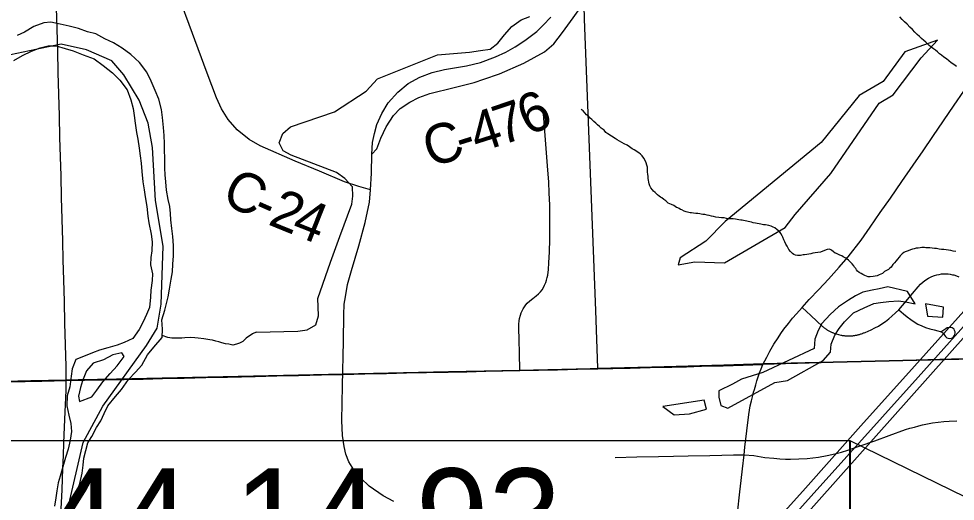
# Model space of a CAD drawing. Extents: x -6.1 to 38, y -7.7 to 22.
# Drawn here: x 4.259 to 5.6, y 19.227 to 19.918 of the extents above; entities that cross this region are included whole.
import ezdxf

# ---------------------------------------------------------------- set-up
doc = ezdxf.new("R2010")
doc.units = 0
for name, color, linetype in [('GM_X_City_Street', 7, 'Continuous'), ('GM_X_Corporation', 7, 'Continuous'), ('GM_X_County_Road', 7, 'Continuous'), ('GM_X_County_Road_Text', 7, 'Continuous'), ('GM_X_Major_River', 7, 'Continuous'), ('GM_X_Minor_Lake', 7, 'Continuous'), ('GM_X_Minor_River', 7, 'Continuous'), ('GM_X_State_Route', 7, 'Continuous'), ('GM_X_Township_Road', 7, 'Continuous'), ('GM_X_US_Route', 7, 'Continuous'), ('SH_Text', 7, 'Continuous')]:
    doc.layers.add(name, color=color, linetype=linetype)

msp = doc.modelspace()

# ---------------------------------------------------------------- linework, layer by layer
at = {"layer": 'GM_X_City_Street'}
for points in [[(5.3805, 19.5049), (5.3928, 19.4935), (5.4095, 19.4778), (5.4103, 19.4772), (5.4111, 19.4766), (5.4119, 19.476), (5.4127, 19.4754), (5.4136, 19.4748), (5.4144, 19.4742), (5.4152, 19.4736), (5.4161, 19.4731), (5.4169, 19.4726), (5.4178, 19.472), (5.4187, 19.4715), (5.4196, 19.4711), (5.4205, 19.4706), (5.4214, 19.4701), (5.4223, 19.4697), (5.4232, 19.4693), (5.4241, 19.4689), (5.4251, 19.4685), (5.426, 19.4681), (5.4357, 19.4653), (5.4367, 19.4651), (5.4377, 19.465), (5.4387, 19.4648), (5.4397, 19.4647), (5.4407, 19.4646), (5.4417, 19.4644), (5.4427, 19.4644), (5.4437, 19.4643), (5.4518, 19.4644), (5.4528, 19.4645), (5.4538, 19.4646), (5.4548, 19.4648), (5.4558, 19.4649), (5.4568, 19.4651), (5.4578, 19.4653), (5.4588, 19.4655), (5.4597, 19.4657), (5.4607, 19.4659), (5.4617, 19.4662), (5.4627, 19.4664), (5.4637, 19.4667), (5.4646, 19.467), (5.4656, 19.4673), (5.4666, 19.4677), (5.4675, 19.468), (5.4684, 19.4684), (5.4694, 19.4688), (5.4704, 19.4692), (5.479, 19.473), (5.4844, 19.4756), (5.4896, 19.4784), (5.4947, 19.4815), (5.4996, 19.4849), (5.5043, 19.4885), (5.5088, 19.4923), (5.5142, 19.4972), (5.5186, 19.5015), (5.5291, 19.5141), (5.5382, 19.5248), (5.5465, 19.5343), (5.55, 19.5382), (5.5538, 19.5417), (5.5576, 19.5447), (5.5614, 19.547), (5.566, 19.5493), (5.5697, 19.5507), (5.5731, 19.5516), (5.5764, 19.5523), (5.5797, 19.5529), (5.5832, 19.5531), (5.5865, 19.5532), (5.5895, 19.553), (5.5925, 19.5525), (5.5958, 19.5519), (5.5974, 19.5515), (5.599, 19.551), (5.6045, 19.5489)], [(5.5186, 19.5015), (5.5255, 19.4959), (5.5309, 19.4914), (5.5361, 19.4875), (5.5408, 19.4844), (5.5461, 19.4812), (5.5515, 19.4787), (5.557, 19.4764), (5.5631, 19.4744), (5.5692, 19.4728), (5.5744, 19.4716), (5.5781, 19.4707), (5.5794, 19.4703), (5.5805, 19.4696), (5.5816, 19.4687), (5.5826, 19.4676), (5.584, 19.4653), (5.5856, 19.4633), (5.5873, 19.4617), (5.5893, 19.4608), (5.5919, 19.4606), (5.5939, 19.461), (5.5954, 19.4616), (5.5972, 19.4628), (5.5981, 19.4642), (5.599, 19.466), (5.5993, 19.4681), (5.5992, 19.47), (5.5986, 19.4722), (5.5978, 19.4737), (5.5968, 19.4748), (5.5953, 19.4758), (5.5931, 19.4764), (5.588, 19.4758), (5.5859, 19.4744), (5.5803, 19.4703)]]:
    msp.add_lwpolyline(points, dxfattribs=at)
at = {"layer": 'GM_X_Corporation'}
for points in [[(4.2209, 19.3984), (4.2765, 19.3997), (4.327, 19.4009), (4.3444, 19.4012), (4.3991, 19.4021), (4.5955, 19.4067), (4.8741, 19.4127), (4.9761, 19.4149), (5.0773, 19.4172), (5.1301, 19.4186), (5.1828, 19.42), (5.2682, 19.4224), (5.3246, 19.424), (6.105, 19.4429), (6.3475, 19.4526), (6.9731, 19.4727), (6.9933, 19.4733), (6.9774, 20.1931), (6.9766, 20.2418), (6.9756, 20.3051), (6.9744, 20.3805), (6.9663, 20.9), (2.1, 20.9)], [(7.1472, 20.9), (4.3765, 20.9), (4.3768, 20.891), (4.289, 20.8896), (4.2898, 20.857), (4.3833, 20.8585), (4.3878, 20.7069), (4.8179, 20.7161), (4.8372, 20.239), (4.79, 20.2376), (4.7933, 20.1429), (4.9698, 20.1482), (5.0626, 20.151), (5.0661, 20.0183), (5.0687, 19.9176), (5.0846, 19.5007), (5.0878, 19.4182), (5.1452, 19.4196), (5.3242, 19.4238), (5.3564, 19.4247), (5.6963, 19.4344)], [(4.309, 19.1279), (4.3515, 19.3116), (4.3798, 19.3635), (4.4422, 19.4503), (4.4574, 19.4752), (4.463, 19.5096), (4.4662, 19.5928), (4.4552, 19.6582), (4.4505, 19.7342), (4.4443, 19.7688), (4.4317, 19.8018), (4.4097, 19.8379), (4.3925, 19.8583), (4.3563, 19.8741), (4.3202, 19.8819), (4.2291, 19.8631)], [(4.309, 19.1279), (4.3515, 19.3116), (4.3798, 19.3635), (4.4422, 19.4503), (4.4574, 19.4752), (4.463, 19.5096), (4.4662, 19.5928), (4.4552, 19.6582), (4.4505, 19.7342), (4.4443, 19.7688), (4.4317, 19.8018), (4.4097, 19.8379), (4.3925, 19.8583), (4.3563, 19.8741), (4.3202, 19.8819), (4.2291, 19.8631)], [(7.0382, 16.8882), (6.9935, 19.4605), (6.9933, 19.4733), (6.9731, 19.4727), (6.3475, 19.4526), (6.105, 19.4429), (5.3246, 19.424), (5.2682, 19.4224), (5.1828, 19.42), (5.1301, 19.4186), (5.0773, 19.4172), (4.9761, 19.4149), (4.8741, 19.4127), (4.5955, 19.4067), (4.3991, 19.4021), (4.3444, 19.4012), (4.327, 19.4009), (4.2765, 19.3997), (4.2209, 19.3984)]]:
    msp.add_lwpolyline(points, dxfattribs=at)
at = {"layer": 'GM_X_County_Road'}
for points in [[(4.7628, 19.6733), (4.7462, 19.6781), (4.7255, 19.685), (4.6896, 19.7001), (4.6547, 19.7145), (4.6048, 19.7365), (4.5891, 19.7455), (4.5717, 19.7592), (4.5589, 19.7742), (4.5497, 19.7893), (4.5423, 19.8051), (4.5289, 19.8407), (4.503, 19.91), (4.4923, 19.9396), (4.4879, 19.9502), (4.4835, 19.958), (4.4695, 19.9737), (4.4607, 19.9793), (4.4497, 19.9839), (4.438, 19.9888), (4.4254, 19.9945), (4.4144, 20.0014), (4.4081, 20.0056)], [(4.9249, 19.8319), (4.9474, 19.8394), (4.9821, 19.8549), (5.0119, 19.871), (5.0251, 19.8826), (5.0377, 19.8985), (5.0528, 19.9199), (5.0678, 19.9414), (5.0848, 19.9658), (5.1024, 19.9905), (5.1061, 19.9982)], [(4.3274, 19.4002), (4.3271, 19.4204), (4.3263, 19.4515), (4.3255, 19.4825), (4.3246, 19.5136), (4.3238, 19.5446), (4.323, 19.5725), (4.3223, 19.6004), (4.3215, 19.6314), (4.3206, 19.6625), (4.3198, 19.6935), (4.3191, 19.7209), (4.3183, 19.7483), (4.3175, 19.7794), (4.3167, 19.8104), (4.3159, 19.8415), (4.3151, 19.8725), (4.3142, 19.9036), (4.3134, 19.9347)], [(4.7647, 19.7246), (4.7718, 19.7319), (4.7774, 19.7472), (4.785, 19.7636), (4.7957, 19.7799), (4.8051, 19.7898), (4.8191, 19.799), (4.8319, 19.8055), (4.8478, 19.8113), (4.8826, 19.8199), (4.9109, 19.8273), (4.9249, 19.8319)], [(5.3243, 19.4231), (5.3297, 19.4339), (5.3344, 19.4424), (5.34, 19.4523), (5.346, 19.4617), (5.3499, 19.4675), (5.3544, 19.4739), (5.3607, 19.4822), (5.3667, 19.4896), (5.3723, 19.496), (5.3805, 19.5049), (5.3905, 19.5164), (5.4042, 19.5309), (5.418, 19.5454), (5.4335, 19.5626), (5.4463, 19.5774), (5.4647, 19.6013), (5.4777, 19.6199), (5.4922, 19.6408), (5.5067, 19.6617), (5.5231, 19.6852), (5.5394, 19.7087), (5.5535, 19.7293), (5.5676, 19.75), (5.5828, 19.7724), (5.5981, 19.7947), (5.6117, 19.8146)], [(5.0881, 19.4171), (5.1097, 19.4176), (5.1344, 19.4181), (5.163, 19.4188), (5.194, 19.4196), (5.2151, 19.4201), (5.2362, 19.4207), (5.2673, 19.4215), (5.2958, 19.4223), (5.3243, 19.4231)], [(5.2881, 19.2103), (5.2914, 19.2408), (5.2931, 19.2572), (5.2949, 19.2737), (5.2973, 19.2937), (5.2986, 19.3047), (5.3014, 19.3282), (5.3041, 19.3516), (5.305, 19.3578), (5.3061, 19.3639), (5.3079, 19.3712), (5.3098, 19.379), (5.311, 19.3835), (5.3122, 19.3877), (5.314, 19.394), (5.3157, 19.3999), (5.3176, 19.4057), (5.3196, 19.4115), (5.3219, 19.4173), (5.3243, 19.4231)], [(4.3274, 19.4002), (4.3532, 19.4008), (4.379, 19.4013), (4.41, 19.402), (4.4375, 19.4025), (4.465, 19.4031), (4.4961, 19.4038), (4.5272, 19.4046), (4.5582, 19.4053), (4.578, 19.4058), (4.5977, 19.4062), (4.6287, 19.4069), (4.6598, 19.4077), (4.6761, 19.408), (4.6924, 19.4084), (4.7235, 19.4091), (4.7546, 19.4098), (4.7856, 19.4105), (4.8141, 19.4112), (4.8427, 19.4118), (4.8737, 19.4124), (4.9007, 19.413), (4.9277, 19.4135), (4.9521, 19.4141), (4.9765, 19.4147), (5.0033, 19.4153), (5.0301, 19.4158), (5.0591, 19.4164), (5.0881, 19.4171)], [(3.7768, 19.3884), (3.8024, 19.389), (3.8281, 19.3895), (3.8592, 19.3902), (3.8902, 19.3908), (3.9074, 19.3912), (3.9245, 19.3915), (3.9556, 19.3922), (3.9866, 19.3928), (4.0051, 19.3932), (4.0235, 19.3936), (4.0546, 19.3942), (4.0778, 19.3947), (4.101, 19.3952), (4.1236, 19.3957), (4.1463, 19.3961), (4.1721, 19.3967), (4.1978, 19.3973), (4.2214, 19.3979), (4.245, 19.3984), (4.2686, 19.3989), (4.2923, 19.3995), (4.3098, 19.3998), (4.3274, 19.4002)], [(4.3201, 19.2168), (4.3213, 19.2439), (4.3225, 19.2749), (4.3232, 19.2931), (4.3239, 19.3112), (4.3248, 19.3333), (4.3258, 19.3555), (4.327, 19.3861), (4.3274, 19.4002)]]:
    msp.add_lwpolyline(points, dxfattribs=at)
at = {"layer": 'GM_X_Major_River'}
for points in [[(4.3337, 19.2146), (4.339, 19.2275), (4.3427, 19.2419), (4.3465, 19.2529), (4.3502, 19.2677), (4.3517, 19.279), (4.3525, 19.2893), (4.3551, 19.3003), (4.3581, 19.3109), (4.3641, 19.3204), (4.3705, 19.3329), (4.3769, 19.3424), (4.3815, 19.353), (4.3867, 19.364), (4.398, 19.3773), (4.4063, 19.3875), (4.4165, 19.4016), (4.4263, 19.4122), (4.4354, 19.4221), (4.4437, 19.4369), (4.4524, 19.4483), (4.4644, 19.4619), (4.4648, 19.4741), (4.464, 19.4873), (4.4685, 19.501), (4.4708, 19.5105), (4.473, 19.5203), (4.4749, 19.5313), (4.4775, 19.5457), (4.4794, 19.556), (4.4797, 19.567), (4.4808, 19.5791), (4.4808, 19.5939), (4.4796, 19.6068), (4.4785, 19.6181), (4.477, 19.6303), (4.4766, 19.6397), (4.4754, 19.6496), (4.4731, 19.6594), (4.4708, 19.6727), (4.47, 19.6848), (4.4689, 19.6947), (4.4685, 19.7045), (4.4685, 19.7193), (4.4681, 19.7295), (4.468, 19.7398), (4.4676, 19.7512), (4.4665, 19.7629), (4.4649, 19.7769), (4.4634, 19.7883), (4.4596, 19.8031), (4.4547, 19.8159), (4.449, 19.8288), (4.4425, 19.8417), (4.4319, 19.8557), (4.4198, 19.8671), (4.4073, 19.8765), (4.3948, 19.8837), (4.3823, 19.8897), (4.3698, 19.8969), (4.3577, 19.8999), (4.3449, 19.9044), (4.3316, 19.9078), (4.3188, 19.9108), (4.3051, 19.9135), (4.2953, 19.9127), (4.281, 19.9073), (4.2677, 19.899), (4.2572, 19.8944)], [(4.2523, 19.8584), (4.2648, 19.866), (4.2776, 19.8721), (4.2901, 19.8767), (4.3014, 19.8797), (4.3128, 19.8794), (4.3256, 19.876), (4.3374, 19.8726), (4.3517, 19.8669), (4.3672, 19.8609), (4.3801, 19.8514), (4.3934, 19.8408), (4.404, 19.8303), (4.4146, 19.8166), (4.4199, 19.8022), (4.423, 19.7897), (4.4245, 19.7799), (4.426, 19.7689), (4.4276, 19.7556), (4.4295, 19.7462), (4.4318, 19.7329), (4.4333, 19.7219), (4.4344, 19.7117), (4.4356, 19.6999), (4.4371, 19.6848), (4.4387, 19.6734), (4.4402, 19.6635), (4.4425, 19.6495), (4.444, 19.6359), (4.4456, 19.626), (4.4486, 19.6101), (4.4502, 19.5991), (4.4498, 19.5862), (4.4483, 19.5764), (4.448, 19.5658), (4.4506, 19.5533), (4.4503, 19.5438), (4.4484, 19.5297), (4.4477, 19.5195), (4.4466, 19.5047), (4.4421, 19.4949), (4.4375, 19.4842), (4.4315, 19.4736), (4.4228, 19.4603), (4.41, 19.4546), (4.4002, 19.4508), (4.3869, 19.447), (4.3749, 19.4439), (4.365, 19.4401), (4.3518, 19.4348), (4.3412, 19.4302), (4.3356, 19.417), (4.3345, 19.4067), (4.3326, 19.3912), (4.3285, 19.3783), (4.3281, 19.3639), (4.3308, 19.3506), (4.3338, 19.3389), (4.335, 19.3275), (4.3331, 19.315), (4.3301, 19.3021), (4.3264, 19.29), (4.3226, 19.2767), (4.3185, 19.2634), (4.3159, 19.2536), (4.314, 19.2422), (4.3125, 19.2323), (4.3103, 19.2206)], [(4.41, 19.4349), (4.4066, 19.4398), (4.3941, 19.4372), (4.3806, 19.4299), (4.3658, 19.4251), (4.3564, 19.4144), (4.3507, 19.3999), (4.3477, 19.3904), (4.3447, 19.3779)], [(4.3447, 19.3779), (4.3464, 19.3704), (4.364, 19.3772), (4.3712, 19.3867), (4.3795, 19.3985), (4.39, 19.4102), (4.4002, 19.4216), (4.41, 19.4349)]]:
    msp.add_lwpolyline(points, dxfattribs=at)
at = {"layer": 'GM_X_Minor_Lake'}
for points in [[(5.2031, 19.5659), (5.2269, 19.5702), (5.2693, 19.5691), (5.3561, 19.6194), (5.3704, 19.6381), (5.4216, 19.6967), (5.4905, 19.7974), (5.5109, 19.8096), (5.5508, 19.8625), (5.5741, 19.8876)], [(5.5741, 19.8876), (5.5273, 19.8708), (5.4964, 19.8286), (5.462, 19.8087), (5.4078, 19.7414), (5.2705, 19.628), (5.2426, 19.5998), (5.206, 19.5762), (5.2031, 19.5659)], [(5.4539, 19.4971), (5.469, 19.5043), (5.483, 19.5104), (5.4928, 19.5123), (5.5045, 19.5135), (5.5182, 19.5143), (5.5284, 19.5132), (5.542, 19.5102), (5.5311, 19.5278), (5.5033, 19.5344), (5.4908, 19.5317), (5.4806, 19.5298), (5.4674, 19.5267), (5.4568, 19.5214), (5.4466, 19.5156), (5.4327, 19.5057), (5.4206, 19.4947), (5.4085, 19.4818), (5.4033, 19.4719), (5.3988, 19.4597), (5.3977, 19.4461), (5.3244, 19.4117), (5.2935, 19.4022), (5.2806, 19.3953), (5.2613, 19.3855)], [(5.5572, 19.5102), (5.5599, 19.4924), (5.5818, 19.4909)], [(5.5818, 19.4909), (5.5829, 19.5053), (5.5572, 19.5102)], [(5.2613, 19.3855), (5.261, 19.3763), (5.2641, 19.3645), (5.2739, 19.3607), (5.3412, 19.3977), (5.3597, 19.4004), (5.4107, 19.429), (5.4208, 19.4408), (5.4219, 19.4522), (5.4272, 19.4655), (5.4336, 19.475), (5.4411, 19.4845), (5.4539, 19.4971)], [(5.2437, 19.3595), (5.2402, 19.372), (5.1812, 19.3632)], [(5.1812, 19.3632), (5.1975, 19.3514), (5.2191, 19.3526), (5.2437, 19.3595)]]:
    msp.add_lwpolyline(points, dxfattribs=at)
at = {"layer": 'GM_X_Minor_River'}
for points in [[(4.5993, 19.4695), (4.6587, 19.4708), (4.6723, 19.4727), (4.6843, 19.4799), (4.6885, 19.4928), (4.6876, 19.5057), (4.6872, 19.5179), (4.7055, 19.5696), (4.7186, 19.6068), (4.7358, 19.6528), (4.7373, 19.6645), (4.7369, 19.6778), (4.7258, 19.6896), (4.7141, 19.6983), (4.6493, 19.7232), (4.6375, 19.7292), (4.6321, 19.7406), (4.6374, 19.7539), (4.6483, 19.7638), (4.7114, 19.7852), (4.7567, 19.8149), (4.7725, 19.8324), (4.8587, 19.8668), (4.9045, 19.8707), (4.92, 19.873), (4.934, 19.8749), (4.9449, 19.8833), (4.9543, 19.8955), (4.9649, 19.9073), (4.9785, 19.9168), (4.9909, 19.9218)], [(5.6011, 19.8498), (5.5973, 19.8528), (5.5938, 19.8554), (5.5904, 19.8583), (5.5869, 19.8609), (5.5834, 19.8635), (5.58, 19.8661), (5.5769, 19.8684), (5.5742, 19.871), (5.5711, 19.8732), (5.5684, 19.8754), (5.5646, 19.878), (5.5622, 19.8803), (5.5599, 19.8825), (5.5576, 19.8848), (5.5545, 19.8874), (5.5514, 19.89), (5.5483, 19.893), (5.5452, 19.8959), (5.5418, 19.8993), (5.5383, 19.903), (5.5344, 19.9064), (5.5309, 19.9105), (5.5267, 19.9139), (5.5236, 19.9172), (5.5201, 19.921)], [(5.2182, 19.0197), (5.9604, 19.8537)], [(5.1625, 19.6792), (5.1617, 19.6818), (5.1609, 19.6845), (5.1604, 19.6871), (5.16, 19.6898), (5.16, 19.6932), (5.1595, 19.6955), (5.1591, 19.6993), (5.1591, 19.7012), (5.159, 19.7031), (5.159, 19.7057), (5.1582, 19.7088), (5.1573, 19.7122), (5.1558, 19.7156), (5.1538, 19.7189), (5.1515, 19.7219), (5.1491, 19.7246), (5.1468, 19.7264), (5.1445, 19.7279), (5.1422, 19.7294), (5.1399, 19.7309), (5.1372, 19.7323), (5.1334, 19.7349), (5.1299, 19.7372), (5.1257, 19.7394), (5.1226, 19.7412), (5.1192, 19.743), (5.1157, 19.7449), (5.1127, 19.7467), (5.1023, 19.7534), (5.0996, 19.7556), (5.0969, 19.759), (5.093, 19.7616), (5.0903, 19.7642), (5.0876, 19.7664), (5.0853, 19.7687), (5.0822, 19.7713), (5.0795, 19.7739), (5.0772, 19.7761), (5.0745, 19.7787), (5.0718, 19.781), (5.0695, 19.7836), (5.0671, 19.7866), (5.0644, 19.7885), (5.0644, 19.7885)], [(5.4343, 19.5799), (5.4324, 19.581), (5.4297, 19.5821), (5.4278, 19.5828), (5.4251, 19.5846), (5.4224, 19.5869), (5.4194, 19.5883), (5.4163, 19.5879), (5.4126, 19.5863), (5.4065, 19.5843), (5.3989, 19.5834), (5.3955, 19.5826), (5.3929, 19.5818), (5.3899, 19.5813), (5.3872, 19.5809), (5.3838, 19.5805), (5.3819, 19.5804), (5.38, 19.58), (5.3781, 19.5796), (5.3736, 19.5795), (5.3709, 19.5799), (5.3686, 19.5806), (5.3667, 19.5821), (5.364, 19.5851), (5.3616, 19.5881), (5.3605, 19.5899), (5.3589, 19.5926), (5.3573, 19.5956), (5.3557, 19.599), (5.3542, 19.602), (5.3526, 19.6058), (5.3518, 19.6077), (5.3498, 19.611), (5.3479, 19.6137), (5.3448, 19.6163), (5.3413, 19.6189), (5.339, 19.62), (5.3363, 19.6215), (5.3329, 19.6222), (5.3302, 19.6229), (5.328, 19.6232), (5.3249, 19.6235), (5.3215, 19.6242), (5.3135, 19.6256), (5.3104, 19.6263), (5.3081, 19.627), (5.3055, 19.6277), (5.3032, 19.6281), (5.3013, 19.6284), (5.299, 19.6288), (5.2967, 19.6295), (5.2944, 19.6298), (5.2925, 19.6298), (5.2898, 19.6305), (5.2876, 19.6308), (5.2849, 19.6312), (5.2818, 19.6319), (5.2777, 19.6318), (5.2746, 19.6321), (5.2723, 19.6325), (5.2689, 19.6332), (5.2651, 19.6335), (5.2613, 19.6338), (5.2571, 19.6345), (5.2537, 19.6352), (5.2506, 19.6359), (5.2472, 19.6366), (5.2445, 19.6373), (5.2411, 19.638), (5.2384, 19.6383), (5.2361, 19.6387), (5.2339, 19.639), (5.2312, 19.6393), (5.2285, 19.6397), (5.2251, 19.64), (5.2221, 19.6403), (5.2202, 19.6407), (5.2182, 19.641), (5.2163, 19.6414), (5.2144, 19.6421), (5.2118, 19.6428), (5.2083, 19.6446), (5.2064, 19.6454), (5.2045, 19.6465), (5.2026, 19.6476), (5.2006, 19.6483), (5.1987, 19.6494), (5.1968, 19.6509), (5.1934, 19.6523), (5.1888, 19.6545), (5.1853, 19.6575), (5.1826, 19.6598), (5.1795, 19.662), (5.1776, 19.6631), (5.1757, 19.6642), (5.1734, 19.6661), (5.1699, 19.6694), (5.1679, 19.6713), (5.1664, 19.6732), (5.1641, 19.6765), (5.1625, 19.6792)], [(5.6002, 19.5851), (5.5964, 19.5858), (5.5933, 19.5865), (5.5899, 19.5872), (5.5865, 19.5875), (5.5831, 19.5879), (5.58, 19.5882), (5.5766, 19.5885), (5.5728, 19.5892), (5.5697, 19.5895), (5.5667, 19.5898), (5.5633, 19.5902), (5.5602, 19.5905), (5.5576, 19.5904), (5.5557, 19.5908), (5.5515, 19.5907), (5.5492, 19.5903), (5.5466, 19.5899), (5.5435, 19.5898), (5.5409, 19.589), (5.5386, 19.5886), (5.5367, 19.5882), (5.5307, 19.5858), (5.528, 19.5846), (5.5262, 19.5838), (5.5235, 19.5818), (5.5206, 19.5787), (5.5191, 19.5768), (5.5168, 19.5741), (5.515, 19.5718), (5.5127, 19.5691), (5.5101, 19.5664), (5.5079, 19.5629), (5.5061, 19.561), (5.5042, 19.5591), (5.5004, 19.5575), (5.4982, 19.5563), (5.4952, 19.5536), (5.4907, 19.5516), (5.488, 19.5504), (5.4823, 19.5492), (5.4778, 19.5487), (5.4748, 19.5486), (5.4702, 19.5508), (5.4675, 19.5523), (5.4648, 19.5534), (5.4621, 19.5549), (5.4598, 19.5571), (5.4582, 19.559), (5.4571, 19.5609), (5.4555, 19.5627), (5.4543, 19.5646), (5.452, 19.5672), (5.4497, 19.5699), (5.4466, 19.5729), (5.4447, 19.5743), (5.4428, 19.5755), (5.4393, 19.5773), (5.437, 19.5788), (5.4343, 19.5799)], [(4.5993, 19.4695), (4.5938, 19.467), (4.5847, 19.4609), (4.5802, 19.4563), (4.5753, 19.454), (4.5708, 19.4525), (4.5659, 19.4509), (4.5598, 19.4524), (4.5553, 19.4528), (4.55, 19.4543), (4.5455, 19.4558), (4.5413, 19.4569), (4.5368, 19.458), (4.5326, 19.4584), (4.5243, 19.4602), (4.516, 19.461), (4.5111, 19.4617), (4.5054, 19.462), (4.4971, 19.4616), (4.4926, 19.4612), (4.4873, 19.4612), (4.4827, 19.4608), (4.4782, 19.4612), (4.4729, 19.4619), (4.4645, 19.4648)]]:
    msp.add_lwpolyline(points, dxfattribs=at)
at = {"layer": 'GM_X_State_Route'}
for points in [[(4.7647, 19.7246), (4.7657, 19.7411), (4.7682, 19.7541), (4.772, 19.7671), (4.7789, 19.7828), (4.7881, 19.7979), (4.8017, 19.8132), (4.8168, 19.8256), (4.8334, 19.8348), (4.8508, 19.8413), (4.8686, 19.8457), (4.9002, 19.8509), (4.9199, 19.8558), (4.9417, 19.8641), (4.9562, 19.8704), (4.9696, 19.878), (4.9836, 19.8872), (5.0006, 19.9002), (5.01, 19.909), (5.0207, 19.9205)], [(4.7959, 19.2269), (4.7806, 19.2354), (4.761, 19.2491), (4.7487, 19.2603), (4.7388, 19.2723), (4.7318, 19.2839), (4.7272, 19.295), (4.7248, 19.3057), (4.7226, 19.3215), (4.7219, 19.3433), (4.7226, 19.3929), (4.7239, 19.4566), (4.7245, 19.4944), (4.7252, 19.5096), (4.7267, 19.5203), (4.73, 19.5377), (4.7357, 19.5581), (4.7459, 19.593), (4.7549, 19.6268), (4.7614, 19.6556), (4.7628, 19.6733), (4.764, 19.6971), (4.7647, 19.7246)]]:
    msp.add_lwpolyline(points, dxfattribs=at)
at = {"layer": 'GM_X_Township_Road'}
for points in [[(4.9765, 19.4147), (4.9759, 19.4402), (4.9754, 19.458), (4.975, 19.4757), (4.9751, 19.481), (4.9756, 19.486), (4.9761, 19.4892), (4.9774, 19.494), (4.9785, 19.4971), (4.9798, 19.5002), (4.9814, 19.5031), (4.9831, 19.5059), (4.985, 19.5086), (4.9871, 19.5111), (4.9905, 19.5143), (4.9948, 19.5178), (4.9997, 19.5217), (5.0031, 19.5244), (5.0059, 19.5274), (5.0082, 19.5303), (5.0103, 19.5336), (5.0119, 19.5369), (5.0136, 19.5409), (5.0147, 19.544), (5.0157, 19.548), (5.0164, 19.5513), (5.0173, 19.5592), (5.0181, 19.5691), (5.0187, 19.5844), (5.0192, 19.6024), (5.0195, 19.6189), (5.0193, 19.6355), (5.0192, 19.652), (5.0186, 19.6686), (5.0178, 19.6851), (5.0166, 19.7016), (5.0141, 19.7325), (5.0122, 19.7574), (5.0102, 19.7823)], [(5.2973, 19.2937), (5.3113, 19.2928), (5.3272, 19.2903), (5.3398, 19.2892), (5.3487, 19.2884), (5.3564, 19.2877), (5.364, 19.2879), (5.3875, 19.2888), (5.3956, 19.2894), (5.4038, 19.2908), (5.4164, 19.293), (5.4273, 19.2953), (5.4366, 19.2979), (5.4456, 19.3006), (5.4523, 19.3029), (5.4636, 19.3066), (5.4843, 19.314), (5.5051, 19.3214), (5.5282, 19.33), (5.5345, 19.3319), (5.541, 19.3334), (5.5475, 19.3355), (5.5529, 19.3369), (5.5596, 19.3385), (5.5668, 19.3398), (5.5751, 19.3408), (5.583, 19.3416), (5.591, 19.3422), (5.602, 19.3424)], [(5.1129, 19.2903), (5.144, 19.2909), (5.175, 19.2915), (5.1963, 19.292), (5.2175, 19.2924), (5.2485, 19.2931), (5.2654, 19.2934), (5.2822, 19.2938), (5.2973, 19.2937)]]:
    msp.add_lwpolyline(points, dxfattribs=at)
at = {"layer": 'GM_X_US_Route'}
for points in [[(5.0318, 18.887), (5.0344, 18.8932), (5.0406, 18.8999), (5.0609, 18.9132), (5.087, 18.9323), (5.1171, 18.9566), (5.1399, 18.9775), (5.1825, 19.0203), (5.2172, 19.0593), (5.2455, 19.0906), (5.3851, 19.2461), (5.4646, 19.3356), (5.541, 19.4207), (5.6998, 19.5975), (5.7877, 19.6958), (5.877, 19.7951)], [(5.221, 19.0422), (5.245, 19.0693), (5.3934, 19.2348), (5.5463, 19.4053), (5.689, 19.5645), (5.8332, 19.7254), (5.8829, 19.7808)]]:
    msp.add_lwpolyline(points, dxfattribs=at)
at = {"layer": 'SH_Text'}
for points in [[(3.6163, 19.3143), (5.4491, 19.3143), (5.4491, 18.6498), (3.6163, 18.6498)], [(5.4488, 19.3143), (6.6245, 18.7397), (5.4491, 18.6498)]]:
    msp.add_lwpolyline(points, close=True, dxfattribs=at)

# ---------------------------------------------------------------- texts
at = {"layer": 'GM_X_County_Road_Text'}
for s, rotation, p in [('6', 23.8831, (4.9883, 19.7501)), ('7', 18.4936, (4.9496, 19.7368)), ('4', 17.6756, (4.9154, 19.7259)), ('C', 17.3636, (4.8483, 19.7049)), ('-', 17.4228, (4.8929, 19.7189)), ('C', 333.4524, (4.547, 19.6566)), ('2', 337.8071, (4.6144, 19.6244)), ('-', 336.1773, (4.5914, 19.6345)), ('4', 338.3655, (4.6473, 19.6109))]:
    msp.add_text(s, height=0.0568, rotation=rotation, dxfattribs=at).set_placement(p)
at = {"layer": 'SH_Text'}
msp.add_text('GEA-44-14.93', height=0.14, dxfattribs=at).set_placement((3.8392, 19.1344))

doc.saveas('drawing.dxf')
